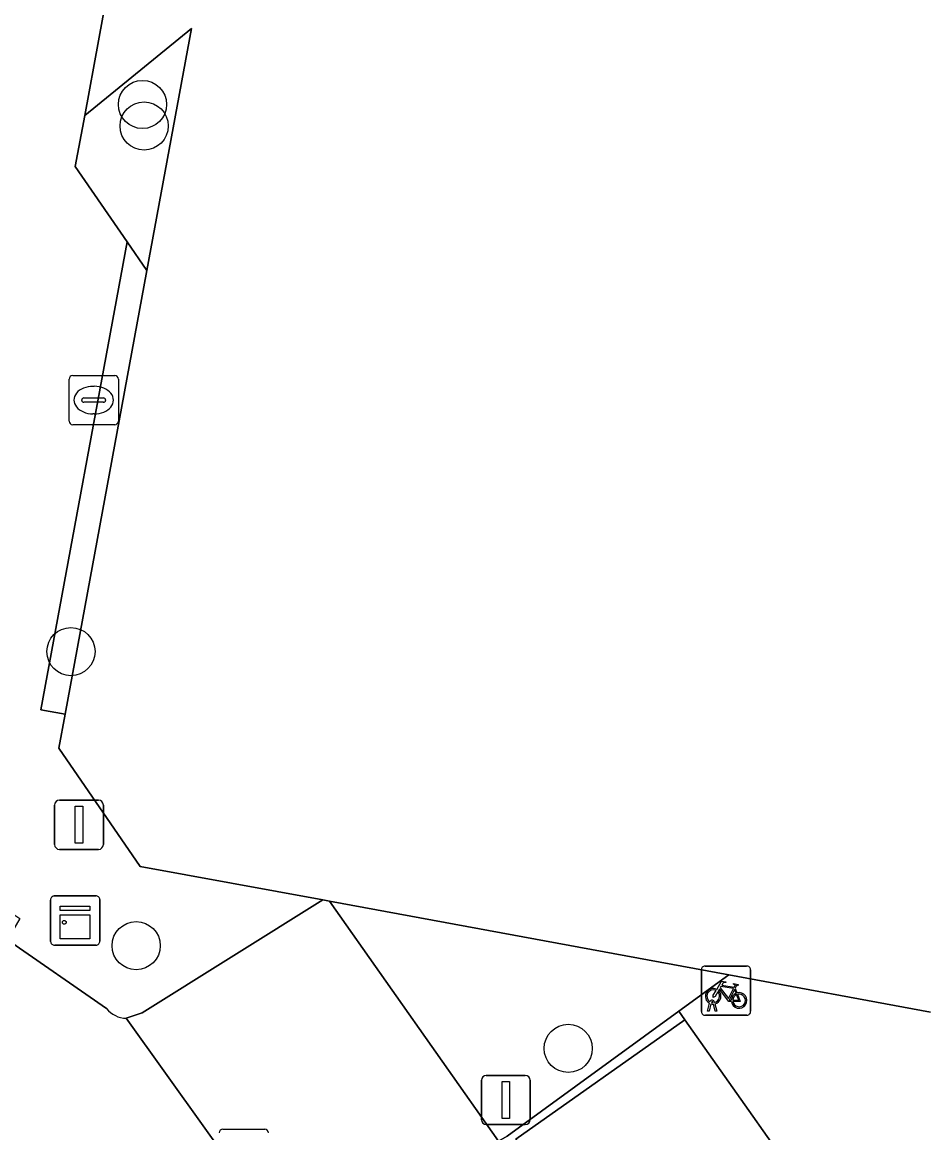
# Model space of a CAD drawing. Extents: x 161838 to 162344, y 381620 to 382160.
# Drawn here: x 161950.8 to 161969.12, y 382018.7 to 382041.26 of the extents above; entities that cross this region are included whole.
import ezdxf

# ---------------------------------------------------------------- set-up
doc = ezdxf.new("R2010")
doc.units = 0
for name, color, linetype in [('IMGEO_Boom', 7, 'Continuous'), ('IMGEO_Fietsenrek', 7, 'Continuous'), ('IMGEO_Groenvoorziening', 7, 'Continuous'), ('IMGEO_Kast', 7, 'Continuous'), ('IMGEO_Kolk', 7, 'Continuous'), ('IMGEO_Lichtmast', 7, 'Continuous'), ('IMGEO_Pand', 7, 'Continuous'), ('IMGEO_Parkeervlak_open', 7, 'Continuous'), ('IMGEO_Rijbaan_lokaal_open', 7, 'Continuous'), ('IMGEO_Voetpad_open', 7, 'Continuous')]:
    doc.layers.add(name, color=color, linetype=linetype)

msp = doc.modelspace()

# ---------------------------------------------------------------- linework, layer by layer
at = {"layer": 'IMGEO_Boom'}
for centre in [(161953.242, 382039.588), (161953.275, 382039.151), (161951.79, 382028.476), (161953.114, 382022.504), (161961.884, 382020.418)]:
    msp.add_circle(centre, 0.489, dxfattribs=at)
at = {"layer": 'IMGEO_Fietsenrek'}
for p, q in [((161964.586, 382021.166), (161964.586, 382022.007)), ((161964.586, 382022.007), (161964.586, 382021.166)), ((161964.661, 382022.091), (161965.502, 382022.091)), ((161965.502, 382022.091), (161964.661, 382022.091)), ((161965.586, 382022.016), (161965.586, 382021.175)), ((161965.586, 382021.175), (161965.586, 382022.016)), ((161965.273, 382021.64), (161965.309, 382021.545)), ((161964.713, 382021.175), (161964.752, 382021.335)), ((161964.782, 382021.323), (161964.747, 382021.175)), ((161964.824, 382021.347), (161964.823, 382021.351)), ((161964.865, 382021.175), (161964.831, 382021.317)), ((161964.855, 382021.358), (161964.856, 382021.351)), ((161964.863, 382021.321), (161964.898, 382021.175)), ((161965.511, 382021.091), (161964.67, 382021.091)), ((161964.67, 382021.091), (161965.511, 382021.091)), ((161964.747, 382021.175), (161964.713, 382021.175)), ((161964.898, 382021.175), (161964.865, 382021.175))]:
    msp.add_line(p, q, dxfattribs=at)
for points in [[(161964.899, 382021.617), (161964.994, 382021.781), (161965.08, 382021.767), (161965.082, 382021.758), (161965.026, 382021.747), (161964.999, 382021.702), (161965.255, 382021.661)], [(161965.255, 382021.661), (161965.28, 382021.71), (161965.274, 382021.714), (161965.251, 382021.718), (161965.239, 382021.725), (161965.238, 382021.728), (161965.24, 382021.733), (161965.335, 382021.718), (161965.337, 382021.708), (161965.327, 382021.695), (161965.315, 382021.689), (161965.301, 382021.695), (161965.273, 382021.64)], [(161964.92, 382021.565), (161964.868, 382021.475), (161964.828, 382021.45), (161964.829, 382021.497), (161964.884, 382021.591)], [(161965.195, 382021.373), (161965.145, 382021.373), (161964.954, 382021.624), (161964.935, 382021.592)], [(161965.242, 382021.636), (161964.985, 382021.677), (161964.968, 382021.648), (161965.135, 382021.428), (161965.242, 382021.636)], [(161965.29, 382021.538), (161965.26, 382021.615), (161965.151, 382021.397), (161965.194, 382021.397)], [(161965.224, 382021.397), (161965.344, 382021.396), (161965.3, 382021.51)], [(161965.32, 382021.517), (161965.375, 382021.372), (161965.225, 382021.372)]]:
    msp.add_lwpolyline(points, dxfattribs=at)
for centre, radius, start, end in [((161964.664, 382022.013), 0.0779, 92.4484, 184.2845), ((161964.664, 382022.013), 0.0779, 92.4484, 184.2845), ((161965.508, 382022.013), 0.0779, 2.4484, 94.2845), ((161965.508, 382022.013), 0.0779, 2.4484, 94.2845), ((161964.826, 382021.476), 0.159, 62.6766, 242.1369), ((161964.826, 382021.476), 0.129, 63.3192, 238.903), ((161964.826, 382021.476), 0.129, 283.6043, 43.4302), ((161964.826, 382021.476), 0.159, 283.5766, 46.6042), ((161965.353, 382021.392), 0.159, 113.3408, 178.3217), ((161965.353, 382021.392), 0.159, 187.0065, 105.7708), ((161965.353, 382021.392), 0.129, 113.923, 177.9556), ((161965.353, 382021.392), 0.129, 188.6715, 104.5883), ((161964.806, 382021.347), 0.0499, 12.8025, 158.6934), ((161964.826, 382021.476), 0.159, 253.9967, 271.7867), ((161964.806, 382021.347), 0.0174, 12.8025, 163.4502), ((161964.826, 382021.476), 0.129, 253.415, 269.0204), ((161964.664, 382021.169), 0.0779, 182.4484, 274.2845), ((161964.664, 382021.169), 0.0779, 182.4484, 274.2845), ((161965.508, 382021.169), 0.0779, 272.4484, 4.2845), ((161965.508, 382021.169), 0.0779, 272.4484, 4.2845)]:
    msp.add_arc(centre, radius, start, end, dxfattribs=at)
at = {"layer": 'IMGEO_Groenvoorziening'}
for points in [[(161954.238, 382041.133), (161952.069, 382039.362), (161951.878, 382038.328), (161952.931, 382036.799), (161953.332, 382036.216)], [(161953.332, 382036.216), (161952.931, 382036.799), (161951.179, 382027.295), (161951.671, 382027.204)], [(161964.131, 382021.175), (161965.144, 382021.912), (161957.035, 382023.407), (161960.47, 382018.536), (161960.642, 382018.637)]]:
    msp.add_lwpolyline(points, close=True, dxfattribs=at)
at = {"layer": 'IMGEO_Kast'}
for p, q in [((161951.376, 382022.589), (161951.376, 382023.43)), ((161951.376, 382023.43), (161951.376, 382022.589)), ((161951.451, 382023.514), (161952.292, 382023.514)), ((161952.292, 382023.514), (161951.451, 382023.514)), ((161952.376, 382023.439), (161952.376, 382022.598)), ((161952.376, 382022.598), (161952.376, 382023.439)), ((161952.301, 382022.514), (161951.46, 382022.514)), ((161951.46, 382022.514), (161952.301, 382022.514))]:
    msp.add_line(p, q, dxfattribs=at)
for points in [[(161951.571, 382023.304), (161952.171, 382023.304), (161952.171, 382023.219), (161951.571, 382023.219), (161951.571, 382023.304)], [(161951.571, 382023.129), (161952.171, 382023.129), (161952.171, 382022.64), (161951.571, 382022.64), (161951.571, 382023.129)]]:
    msp.add_lwpolyline(points, dxfattribs=at)
msp.add_circle((161951.655, 382022.978), 0.0377, dxfattribs=at)
for centre, start, end in [((161951.454, 382023.436), 92.4484, 184.2845), ((161951.454, 382023.436), 92.4484, 184.2845), ((161952.298, 382023.436), 2.4484, 94.2845), ((161952.298, 382023.436), 2.4484, 94.2845), ((161951.454, 382022.592), 182.4484, 274.2845), ((161951.454, 382022.592), 182.4484, 274.2845), ((161952.298, 382022.592), 272.4484, 4.2845), ((161952.298, 382022.592), 272.4484, 4.2845)]:
    msp.add_arc(centre, 0.0779, start, end, dxfattribs=at)
at = {"layer": 'IMGEO_Kolk'}
for p, q in [((161951.751, 382033.158), (161951.751, 382034.01)), ((161951.826, 382034.084), (161952.678, 382034.084)), ((161952.752, 382034.01), (161952.752, 382033.158)), ((161952.239, 382033.864), (161952.264, 382033.864)), ((161952.01, 382033.578), (161952.01, 382033.59)), ((161952.448, 382033.541), (161952.05, 382033.541)), ((161952.053, 382033.627), (161952.451, 382033.627)), ((161952.494, 382033.59), (161952.494, 382033.578)), ((161952.262, 382033.304), (161952.237, 382033.304)), ((161952.678, 382033.084), (161951.826, 382033.084)), ((161954.872, 382018.778), (161955.724, 382018.778))]:
    msp.add_line(p, q, dxfattribs=at)
for points in [[(161951.751, 382033.158), (161951.751, 382034.01)], [(161951.826, 382034.084), (161952.678, 382034.084)], [(161952.752, 382034.01), (161952.752, 382033.158)], [(161952.678, 382033.084), (161951.826, 382033.084)], [(161954.872, 382018.778), (161955.724, 382018.778)]]:
    msp.add_lwpolyline(points, dxfattribs=at)
for centre, radius, start, end in [((161951.828, 382034.008), 0.0765, 91.552, 178.448), ((161951.828, 382034.008), 0.0765, 91.552, 178.448), ((161952.676, 382034.008), 0.0765, 1.552, 88.448), ((161952.676, 382034.008), 0.0765, 1.552, 88.448), ((161952.05, 382033.587), 0.0403, 85.8775, 175.7526), ((161952.047, 382033.577), 0.0366, 178.938, 274.7102), ((161952.451, 382033.584), 0.043, 264.8664, 352.4533), ((161952.455, 382033.589), 0.0386, 1.7309, 96.639), ((161951.828, 382033.16), 0.0765, 181.552, 268.448), ((161951.828, 382033.16), 0.0765, 181.552, 268.448), ((161952.676, 382033.16), 0.0765, 271.552, 358.448), ((161952.676, 382033.16), 0.0765, 271.552, 358.448), ((161954.874, 382018.702), 0.0765, 91.552, 178.448), ((161954.874, 382018.702), 0.0765, 91.552, 178.448), ((161955.722, 382018.702), 0.0765, 1.552, 88.448), ((161955.722, 382018.702), 0.0765, 1.552, 88.448)]:
    msp.add_arc(centre, radius, start, end, dxfattribs=at)
for centre, major_axis, ratio, start_param, end_param in [((161952.238, 382033.584), (-0.387, 0.002), 0.722429, 4.712389, 7.853982), ((161952.263, 382033.584), (-0.39, 0.002), 0.717154, 1.570796, 4.712389)]:
    msp.add_ellipse(centre, major_axis=major_axis, ratio=ratio, start_param=start_param, end_param=end_param, dxfattribs=at)
at = {"layer": 'IMGEO_Lichtmast'}
for p, q in [((161951.458, 382024.559), (161951.458, 382025.359)), ((161951.458, 382025.359), (161951.458, 382024.559)), ((161951.558, 382025.459), (161952.348, 382025.459)), ((161952.348, 382025.459), (161951.558, 382025.459)), ((161952.448, 382025.359), (161952.448, 382024.559)), ((161952.448, 382024.559), (161952.448, 382025.359)), ((161952.348, 382024.459), (161951.558, 382024.459)), ((161951.558, 382024.459), (161952.348, 382024.459)), ((161960.121, 382018.97), (161960.121, 382019.77)), ((161960.121, 382019.77), (161960.121, 382018.97)), ((161960.221, 382019.87), (161961.011, 382019.87)), ((161961.011, 382019.87), (161960.221, 382019.87)), ((161961.111, 382019.77), (161961.111, 382018.97)), ((161961.111, 382018.97), (161961.111, 382019.77)), ((161961.011, 382018.87), (161960.221, 382018.87)), ((161960.221, 382018.87), (161961.011, 382018.87))]:
    msp.add_line(p, q, dxfattribs=at)
for points in [[(161951.878, 382025.334), (161952.028, 382025.334), (161952.028, 382024.584), (161951.878, 382024.584), (161951.878, 382025.334)], [(161960.541, 382019.745), (161960.691, 382019.745), (161960.691, 382018.995), (161960.541, 382018.995), (161960.541, 382019.745)]]:
    msp.add_lwpolyline(points, dxfattribs=at)
for centre, start, end in [((161951.558, 382025.359), 90, 180), ((161951.558, 382025.359), 90, 180), ((161952.348, 382025.359), 0, 90), ((161952.348, 382025.359), 360, 90), ((161951.558, 382024.559), 180, 270), ((161951.558, 382024.559), 180, 270), ((161952.348, 382024.559), 270, 0), ((161952.348, 382024.559), 270, 0), ((161960.221, 382019.77), 90, 180), ((161960.221, 382019.77), 90, 180), ((161961.011, 382019.77), 0, 90), ((161961.011, 382019.77), 360, 90), ((161960.221, 382018.97), 180, 270), ((161960.221, 382018.97), 180, 270), ((161961.011, 382018.97), 270, 0), ((161961.011, 382018.97), 270, 0)]:
    msp.add_arc(centre, 0.1, start, end, dxfattribs=at)
at = {"layer": 'IMGEO_Pand'}
msp.add_lwpolyline([(161969.189, 382043.205), (161967.858, 382045.298), (161964.089, 382045.969), (161962.259, 382046.295), (161960.801, 382045.291), (161960.215, 382044.887), (161957.075, 382045.466), (161953.421, 382042.949), (161952.63, 382042.405), (161952.069, 382039.362), (161954.238, 382041.133), (161953.332, 382036.216), (161951.671, 382027.204), (161951.544, 382026.516), (161953.198, 382024.115), (161956.903, 382023.432), (161957.035, 382023.407), (161965.144, 382021.912), (161969.236, 382021.157)], dxfattribs=at)
msp.add_lwpolyline([(161964.254, 382020.998), (161960.822, 382018.577), (161963.79, 382014.368), (161967.222, 382016.789)], close=True, dxfattribs=at)
at = {"layer": 'IMGEO_Parkeervlak_open'}
msp.add_lwpolyline([(161964.131, 382021.175), (161960.642, 382018.637), (161960.47, 382018.536), (161957.035, 382023.407), (161956.903, 382023.432), (161953.233, 382021.139), (161952.913, 382021.03), (161967.947, 382000), (161971.271, 381995.35), (161972.459, 381996.184), (161975.138, 381992.428), (161979.77, 381995.72), (161977.102, 381999.506), (161978.923, 382000.803), (161967.422, 382016.928), (161967.222, 382016.789), (161963.79, 382014.368), (161960.822, 382018.577), (161964.254, 382020.998)], close=True, dxfattribs=at)
at = {"layer": 'IMGEO_Rijbaan_lokaal_open'}
for points in [[(161952.514, 382021.226), (161950.505, 382022.622), (161947.808, 382024.671), (161946.249, 382024.993), (161944.619, 382025.33), (161944.055, 382022.425), (161944.031, 382022.305), (161943.497, 382019.556), (161944.959, 382019.279), (161945.173, 382019.231), (161949.468, 382015.472), (161953.016, 382010.449), (161959.531, 382001.364), (161960.495, 382000), (161966.81, 381991.062), (161968.8, 381988.304), (161965.15, 381985.684), (161964.923, 381986.014), (161964.411, 381985.613)], [(161969.236, 382021.157), (161965.144, 382021.912), (161964.131, 382021.175), (161964.254, 382020.998), (161967.222, 382016.789), (161967.422, 382016.928), (161978.923, 382000.803)], [(161971.271, 381995.35), (161967.947, 382000), (161952.913, 382021.03)]]:
    msp.add_lwpolyline(points, dxfattribs=at)
msp.add_arc((161952.919, 382021.546), 0.516, 218.3307, 269.3461, dxfattribs=at)
at = {"layer": 'IMGEO_Voetpad_open'}
for points in [[(161952.913, 382021.03), (161953.233, 382021.139), (161956.903, 382023.432), (161953.198, 382024.115), (161951.544, 382026.516), (161951.671, 382027.204), (161951.179, 382027.295), (161952.931, 382036.799), (161951.878, 382038.328), (161952.069, 382039.362), (161952.63, 382042.405), (161953.421, 382042.949), (161953.126, 382043.378), (161956.965, 382046.021), (161960.801, 382045.291), (161962.259, 382046.295), (161964.089, 382045.969), (161965.846, 382047.173), (161968.654, 382046.655), (161971.318, 382042.795)], [(161947.585, 382041.384), (161946.88, 382037.56), (161948.687, 382035.627), (161948.379, 382033.955), (161948.935, 382033.148), (161948.271, 382029.548), (161947.489, 382029.01), (161947.166, 382029.069), (161946.866, 382027.443), (161944.746, 382025.983), (161944.619, 382025.33), (161946.249, 382024.993), (161946.495, 382025.428), (161948.718, 382024.413), (161950.751, 382023.057), (161950.505, 382022.622), (161952.514, 382021.226)]]:
    msp.add_lwpolyline(points, dxfattribs=at)
msp.add_arc((161952.919, 382021.546), 0.516, 218.3307, 269.3461, dxfattribs=at)

doc.saveas('drawing.dxf')
